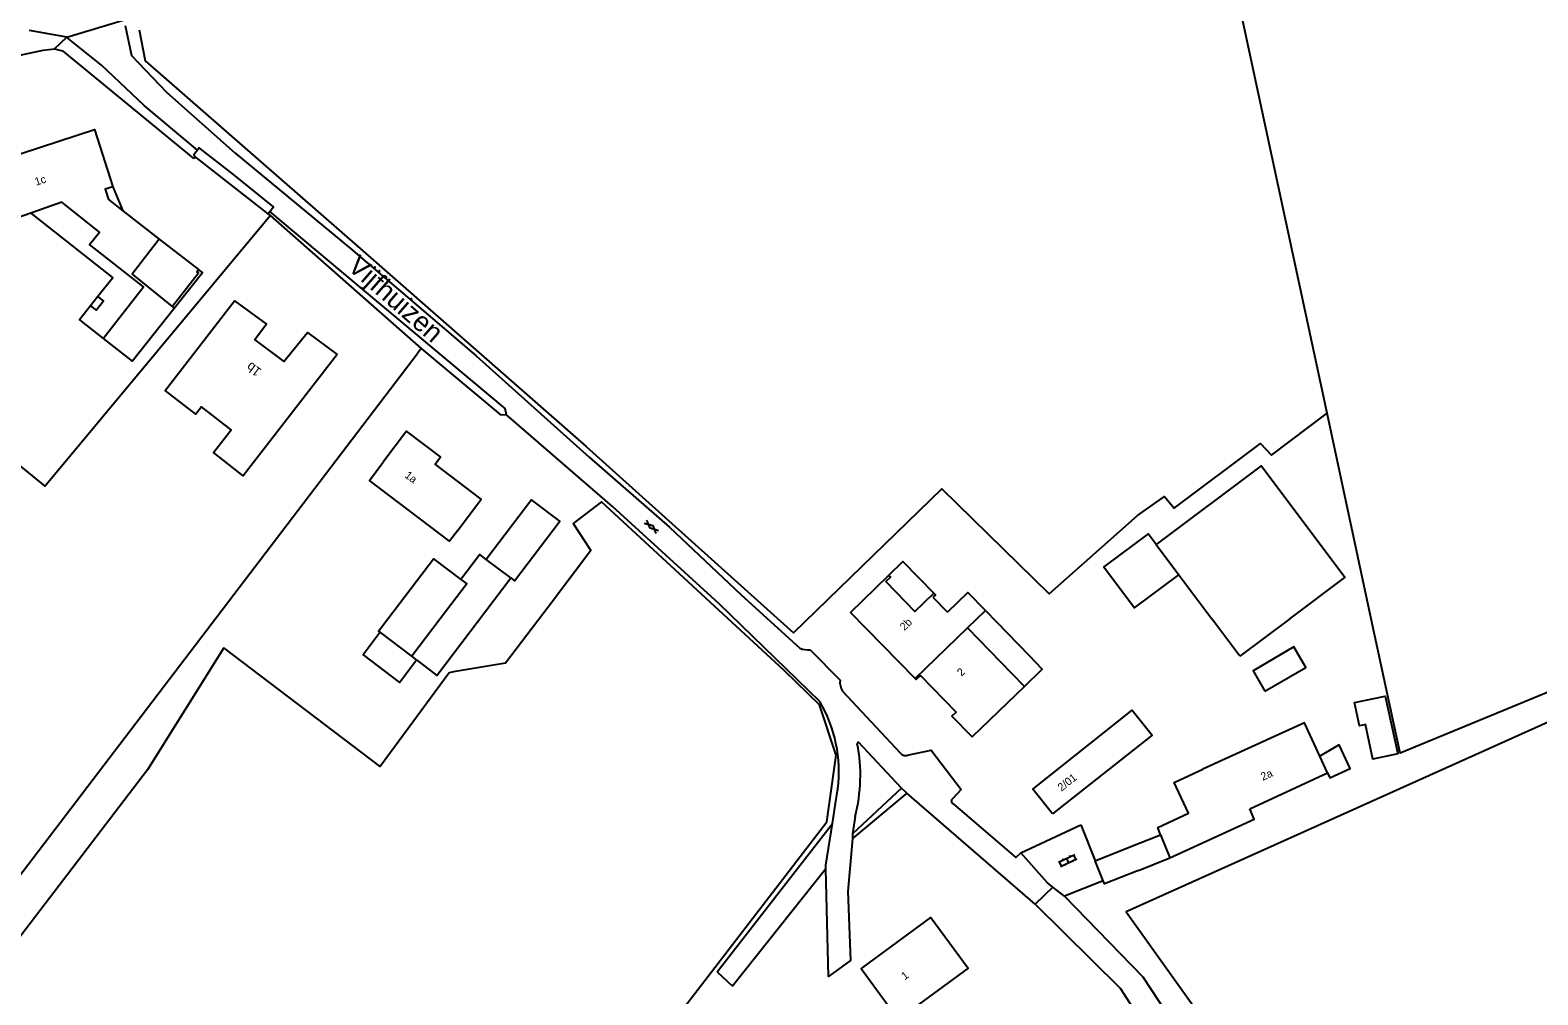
# Model space of a CAD drawing. Extents: x 133000 to 136000, y 400500 to 403500.
# Drawn here: x 134803.9 to 134995, y 401952.3 to 402074.7 of the extents above; entities that cross this region are included whole.
import ezdxf

# ---------------------------------------------------------------- set-up
doc = ezdxf.new("R2010")
doc.units = 0
for name, color, linetype in [('gg-afsc-draadraster', 7, 'Continuous'), ('gg-afsc-hekwerk', 7, 'Continuous'), ('gg-afsc-lijn draadraster', 7, 'Continuous'), ('gg-afsc-muur', 7, 'Continuous'), ('gg-anno-huisnummerreeks BGT', 7, 'Continuous'), ('gg-anno-openbare ruimte label', 7, 'Continuous'), ('gg-bbg-bijgebouw', 7, 'Continuous'), ('gg-bbg-gedigitaliseerde bebouwing', 7, 'Continuous'), ('gg-bbg-gedigitaliseerde bijgebouw', 7, 'Continuous'), ('gg-bbg-hoofdgebouw', 7, 'Continuous'), ('gg-bbg-luifel en loopbrug', 7, 'Continuous'), ('gg-bbg-pilaar overkapping', 7, 'Continuous'), ('gg-bbg-tussenscheiding', 7, 'Continuous'), ('gg-knt-bronhoudergrens', 7, 'Continuous'), ('gg-knt-onverhard', 7, 'Continuous'), ('gg-knt-verharding', 7, 'Continuous'), ('gt-anno-plantopografie huisnummer', 7, 'Continuous'), ('gt-bbg-plantopografie pand', 7, 'Continuous'), ('gt-grn-groengrens', 7, 'Continuous'), ('gt-grn-vlakafsluiter', 7, 'Continuous'), ('gt-grn-weggrens', 7, 'Continuous'), ('gt-symb-gesloten verharding', 7, 'Continuous'), ('gt-symb-klinker verharding', 7, 'Continuous'), ('gx-grn-maaiveld', 7, 'Continuous')]:
    doc.layers.add(name, color=color, linetype=linetype)

# ---------------------------------------------------------------- blocks, each defined once
blk = doc.blocks.new('gt0-GESVH1')
at = {"layer": 'gt-symb-gesloten verharding'}
for p, q in [((-0.99, -0.26), (0.01, 0.24)), ((0.01, -0.26), (-0.99, 0.24)), ((0.01, 0.24), (1.01, -0.26)), ((1.01, 0.24), (0.01, -0.26))]:
    blk.add_line(p, q, dxfattribs=at)
blk = doc.blocks.new('gt0-KL1')
at = {"layer": 'gt-symb-klinker verharding'}
for p, q in [((-1.15, 0.3), (1.15, 0.3)), ((-1, -0.3), (-1, 0.3)), ((-0.5, 0.3), (-0.5, 0.45)), ((0, -0.3), (0, 0.3)), ((0.5, 0.3), (0.5, 0.45)), ((1, -0.3), (1, 0.3)), ((-1.15, -0.3), (1.15, -0.3)), ((-0.5, -0.45), (-0.5, -0.3)), ((0.5, -0.45), (0.5, -0.3))]:
    blk.add_line(p, q, dxfattribs=at)

msp = doc.modelspace()

# ---------------------------------------------------------------- linework, layer by layer
at = {"layer": 'gg-afsc-draadraster'}
for points in [[(134817.68, 402074.71), (134818.45, 402070.78), (134845.72, 402046.95), (134874.38, 402021.83), (134900.65, 401998.21), (134919.45, 402016.5), (134933.07, 402003.15), (134944.27, 402013.11), (134947.7, 402015.5), (134948.92, 402014.03), (134959.87, 402022.23), (134961.24, 402020.75), (134968.3, 402026.07)], [(134777.5, 401934.57), (134815.22, 401984.09), (134852.93, 402033.62)], [(134904.87, 401974.24), (134906.06, 401982.71), (134903.95, 401989.06), (134899.45, 401993.42), (134876.3, 402014.85), (134872.72, 402012.08), (134874.97, 402008.64), (134869.55, 402001.49), (134864.12, 401994.35), (134857.52, 401993.25), (134856.98, 401993.16), (134848.25, 401981.25), (134828.41, 401996.33)], [(134756.64, 401781.47), (134776.81, 401807.68), (134794.15, 401830.24), (134904.87, 401974.24)]]:
    msp.add_lwpolyline(points, dxfattribs=at)
at = {"layer": 'gg-afsc-hekwerk'}
for p, q in [((134968.3, 402026.07), (134950.46, 402109.3)), ((134973.89, 402000), (134968.3, 402026.07)), ((134973.89, 402000), (134968.3, 402026.07)), ((134937.08, 401973.85), (134938.9, 401969.3)), ((134937.08, 401973.85), (134938.9, 401969.3))]:
    msp.add_line(p, q, dxfattribs=at)
msp.add_lwpolyline([(135000, 401992.19), (134977.55, 401982.93), (134973.89, 402000)], dxfattribs=at)
msp.add_lwpolyline([(135000, 401992.19), (134977.55, 401982.93), (134973.89, 402000)], dxfattribs=at)
at = {"layer": 'gg-afsc-lijn draadraster'}
for points in [[(134817.68, 402074.71), (134818.45, 402070.78), (134845.72, 402046.95), (134874.38, 402021.83), (134900.65, 401998.21), (134919.45, 402016.5), (134933.07, 402003.15), (134944.27, 402013.11), (134947.7, 402015.5), (134948.92, 402014.03), (134959.87, 402022.23), (134961.24, 402020.75), (134968.3, 402026.07)], [(134777.5, 401934.57), (134815.22, 401984.09), (134852.93, 402033.62)], [(134904.87, 401974.24), (134906.06, 401982.71), (134903.95, 401989.06), (134899.45, 401993.42), (134876.3, 402014.85), (134872.72, 402012.08), (134874.97, 402008.64), (134869.55, 402001.49), (134864.12, 401994.35), (134857.52, 401993.25), (134856.98, 401993.16), (134848.25, 401981.25), (134828.41, 401996.33)]]:
    msp.add_lwpolyline(points, dxfattribs=at)
at = {"layer": 'gg-afsc-muur'}
msp.add_lwpolyline([(134821.86, 402039.62), (134825.19, 402043.87), (134825.01, 402044.02), (134825.23, 402044.3)], dxfattribs=at)
at = {"layer": 'gg-bbg-bijgebouw'}
for p, q in [((134855.85, 402000), (134852.24, 401995.24)), ((134963.56, 402000), (134957.22, 401995.26)), ((134938.9, 401969.3), (134943.2, 401971.01)), ((134939.91, 401966.77), (134938.9, 401969.3))]:
    msp.add_line(p, q, dxfattribs=at)
for points in [[(134963.56, 402000), (134970.54, 402005.22), (134959.94, 402019.39), (134946.62, 402009.41)], [(134849.23, 402000), (134855.01, 402007.62), (134858.49, 402004.99)], [(134858.49, 402004.99), (134859.21, 402004.43), (134855.85, 402000)], [(134848.23, 401998.28), (134848.04, 401998.43), (134849.23, 402000)], [(134944.37, 401968.08), (134940.07, 401966.37), (134939.91, 401966.77)]]:
    msp.add_lwpolyline(points, dxfattribs=at)
at = {"layer": 'gg-bbg-gedigitaliseerde bebouwing'}
for p, q in [((134918.32, 402002.72), (134920.16, 402000.82)), ((134922.72, 401998.83), (134924.98, 402001.03)), ((134922.72, 401998.83), (134928.27, 401993.11)), ((134928.27, 401993.11), (134929.92, 401991.42))]:
    msp.add_line(p, q, dxfattribs=at)
for points in [[(134924.98, 402001.03), (134922.75, 402003.34), (134920.16, 402000.82)], [(134947.2, 401972.61), (134946.83, 401973.53), (134950.72, 401975.32), (134948.93, 401979.23), (134952.56, 401980.9)], [(134948.36, 401969.68), (134956.02, 401973.19), (134959.06, 401974.58), (134958.49, 401975.88)]]:
    msp.add_lwpolyline(points, dxfattribs=at)
at = {"layer": 'gg-bbg-gedigitaliseerde bijgebouw'}
for p, q in [((134949.5, 402005.57), (134953.67, 402000)), ((134957.22, 401995.26), (134953.67, 402000)), ((134852.85, 401994.77), (134852.24, 401995.24)), ((134943.2, 401971.01), (134947.2, 401972.61)), ((134944.37, 401968.08), (134948.36, 401969.68))]:
    msp.add_line(p, q, dxfattribs=at)
for points in [[(134946.62, 402009.41), (134945.6, 402010.77), (134940, 402006.57), (134943.9, 402001.37), (134949.5, 402005.57)], [(134848.23, 401998.28), (134846.08, 401995.44), (134850.7, 401991.93), (134852.85, 401994.77)], [(134960.42, 401990.81), (134965.61, 401993.83), (134964.1, 401996.42), (134958.91, 401993.4), (134960.42, 401990.81)]]:
    msp.add_lwpolyline(points, dxfattribs=at)
at = {"layer": 'gg-bbg-hoofdgebouw'}
for p, q in [((134815.63, 402051.75), (134820.24, 402048.15)), ((134821.86, 402039.62), (134822.13, 402039.41)), ((134907.87, 402000.8), (134912.71, 402005.5)), ((134916.09, 401992.41), (134907.87, 402000.8)), ((134968.37, 401980.45), (134967.38, 401982.59)), ((134958.49, 401975.88), (134968.37, 401980.45))]:
    msp.add_line(p, q, dxfattribs=at)
for points in [[(134803.96, 402051.46), (134798.24, 402049.46), (134795.83, 402056.76), (134812.02, 402062.08), (134814.34, 402054.8)], [(134814.34, 402054.8), (134813.38, 402054.48), (134813.79, 402053.2), (134815.63, 402051.75)], [(134813.14, 402035.57), (134818.25, 402042.1), (134811.4, 402047.46), (134812.65, 402049.05), (134807.9, 402052.84), (134803.96, 402051.46)], [(134820.24, 402048.15), (134816.78, 402043.72), (134821.86, 402039.62)], [(134813.14, 402035.57), (134816.82, 402032.68), (134822.13, 402039.41)], [(134858.03, 402011.17), (134861.05, 402015.15), (134855.2, 402019.6), (134855.9, 402020.55), (134851.59, 402023.79), (134848.58, 402019.8)], [(134858.03, 402011.17), (134857.03, 402009.85), (134846.89, 402017.55), (134848.58, 402019.8)], [(134912.71, 402005.5), (134912.94, 402005.26), (134912.37, 402004.71), (134916.05, 402000.93), (134918.43, 402003.24)], [(134918.43, 402003.24), (134918.64, 402003.03), (134918.32, 402002.72)], [(134929.92, 401991.42), (134923.31, 401985.01), (134920.73, 401987.63), (134921.27, 401988.16), (134916.74, 401992.82), (134916.2, 401992.3), (134916.09, 401992.41)], [(134933.49, 401975.24), (134931, 401978.39), (134943.6, 401988.4), (134946.12, 401985.22), (134933.49, 401975.24)], [(134967.38, 401982.59), (134965.42, 401986.8), (134952.56, 401980.9)], [(134909.46, 401955.76), (134918.06, 401962.1), (134922.79, 401955.68), (134913.94, 401949.15), (134909.21, 401955.58), (134909.46, 401955.76)]]:
    msp.add_lwpolyline(points, dxfattribs=at)
at = {"layer": 'gg-bbg-luifel en loopbrug'}
for p, q in [((134814.34, 402054.8), (134815.63, 402051.75)), ((134820.24, 402048.15), (134825.23, 402044.3)), ((134812.45, 402040.86), (134811.52, 402039.68)), ((134864.79, 402005.17), (134861.68, 402007.53)), ((134924.98, 402001.03), (134930.54, 401995.32))]:
    msp.add_line(p, q, dxfattribs=at)
for points in [[(134803.96, 402051.46), (134814.33, 402043.26), (134812.45, 402040.86)], [(134822.13, 402039.41), (134825.7, 402043.94), (134825.23, 402044.3)], [(134811.52, 402039.68), (134810.14, 402037.92), (134813.14, 402035.57)], [(134864.79, 402005.17), (134865.27, 402004.81), (134871.01, 402012.38), (134867.43, 402015.1), (134861.68, 402007.53)], [(134861.68, 402007.53), (134860.88, 402008.14), (134858.49, 402004.99)], [(134912.71, 402005.5), (134914.53, 402007.26), (134918.43, 402003.24)], [(134852.85, 401994.77), (134855.43, 401992.82), (134864.79, 402005.17)], [(134929.92, 401991.42), (134932.18, 401993.62), (134930.54, 401995.32)], [(134977.25, 401982.87), (134974.12, 401982.2), (134973.18, 401986.6), (134972.4, 401986.43), (134971.77, 401989.36), (134975.68, 401990.2), (134977.25, 401982.87)], [(134968.37, 401980.45), (134968.67, 401979.82), (134971.21, 401980.99), (134969.82, 401983.99), (134967.38, 401982.59)]]:
    msp.add_lwpolyline(points, dxfattribs=at)
at = {"layer": 'gg-bbg-pilaar overkapping'}
msp.add_lwpolyline([(134811.52, 402039.68), (134812.23, 402039.15), (134813.16, 402040.33), (134812.45, 402040.86)], dxfattribs=at)
at = {"layer": 'gg-bbg-tussenscheiding'}
for p, q in [((134946.62, 402009.41), (134949.5, 402005.57)), ((134852.24, 401995.24), (134848.23, 401998.28)), ((134916.09, 401992.41), (134922.72, 401998.83)), ((134947.2, 401972.61), (134948.36, 401969.68))]:
    msp.add_line(p, q, dxfattribs=at)
at = {"layer": 'gg-knt-bronhoudergrens'}
msp.add_line((134834.28, 402051.15), (134853.43, 402034.28), dxfattribs=at)
for points in [[(135160.42, 402054.36), (135086.79, 402024.55), (135003, 401989.9), (134942.82, 401962.81), (134963.83, 401933.4), (134970.99, 401922.9)], [(134775.82, 402041.22), (134805.71, 402016.82), (134834.28, 402051.15)], [(134828.41, 401996.33), (134818.75, 401980.85), (134755.91, 401898.57), (134751.94, 401901.08)]]:
    msp.add_lwpolyline(points, dxfattribs=at)
at = {"layer": 'gg-knt-onverhard'}
for p, q in [((134890.98, 401955.22), (134905.58, 401974.02)), ((134904.76, 401968.26), (134892.91, 401953.39))]:
    msp.add_line(p, q, dxfattribs=at)
for points in [[(134966.4, 401908.29), (134966.22, 401911.22), (134958.65, 401927.45), (134942.11, 401953.11), (134931.3, 401963.8)], [(134968.83, 401915.43), (134961.57, 401929.32), (134944.99, 401954.53), (134935, 401964.8)]]:
    msp.add_lwpolyline(points, dxfattribs=at)
at = {"layer": 'gg-knt-verharding'}
for p, q in [((134808.5, 402073.77), (134803.77, 402074.62)), ((134808.7, 402073.61), (134808.5, 402073.77)), ((134824.54, 402058.44), (134824.89, 402058.53)), ((134834.02, 402051.37), (134834.27, 402051.68)), ((134902.75, 401996.06), (134906.56, 401992.2)), ((134906.87, 401990.83), (134914.19, 401983.01)), ((134914.34, 401978.49), (134908.13, 401972.72)), ((134915, 401977.87), (134908.13, 401972.11)), ((134915, 401977.87), (134914.34, 401978.49)), ((134931.3, 401963.8), (134915, 401977.87)), ((134908.45, 401974.91), (134908.13, 401972.72)), ((134929.49, 401970.29), (134937.08, 401973.85)), ((134908.13, 401972.72), (134908.13, 401972.11)), ((134933.54, 401965.97), (134931.3, 401963.8)), ((134935, 401964.8), (134933.54, 401965.97)), ((134939.91, 401966.77), (134935, 401964.8))]:
    msp.add_line(p, q, dxfattribs=at)
for points in [[(134815.92, 402075.24), (134816.7, 402071.45), (134821.17, 402066.79), (134829.81, 402059.12), (134844.47, 402046.97), (134860.41, 402033.34), (134874.73, 402020.5), (134884.93, 402011.61), (134893.99, 402003.08), (134901.47, 401996.27)], [(134825.07, 402059.43), (134818.31, 402065.12), (134812.93, 402070.22), (134808.7, 402073.61)], [(134825.07, 402059.43), (134824.6, 402058.83), (134824.89, 402058.53)], [(134834.27, 402051.68), (134834.73, 402052.27), (134829.66, 402056.35), (134825.3, 402059.72), (134825.07, 402059.43)], [(134864.26, 402025.87), (134864.1, 402026.68), (134846.26, 402041.58), (134834.27, 402051.68)], [(134903.98, 401989.52), (134891.22, 402001.91), (134877.72, 402014.23), (134864.26, 402025.87)], [(134914.34, 401978.49), (134908.9, 401984.33), (134908.73, 401984.15)], [(134915.26, 401982.72), (134918.12, 401983.34), (134921.92, 401978.36), (134920.83, 401977.19)], [(134905.58, 401974.02), (134905.98, 401976.57), (134906.27, 401978.44)], [(134920.85, 401976.55), (134928.84, 401969.73), (134929.49, 401970.29)], [(134904.76, 401968.26), (134904.75, 401968.74), (134905.58, 401974.02)], [(134908.13, 401972.11), (134907.55, 401965.41), (134907.88, 401956.63), (134905.08, 401954.61), (134904.76, 401968.26)], [(134933.54, 401965.97), (134932.83, 401966.54), (134929.49, 401970.29)]]:
    msp.add_lwpolyline(points, dxfattribs=at)
for centre, radius, start, end in [((134902.5, 401998.62), 2.57, 246.3077, 275.41), ((134908.5, 401991.91), 1.96, 171.5035, 213.6688), ((134888.77, 401980.59), 17.63, 352.9883, 30.4066), ((134888.52, 401980.13), 20.61, 345.3254, 11.2532), ((134914.89, 401983.49), 0.852, 214.378, 295.4927), ((134921.01, 401976.87), 0.357, 118.976, 244.0959)]:
    msp.add_arc(centre, radius, start, end, dxfattribs=at)
at = {"layer": 'gt-bbg-plantopografie pand'}
msp.add_lwpolyline([(134842.78, 402033.52), (134830.89, 402018.15), (134827.1, 402021.08), (134829.34, 402023.97), (134825.57, 402026.89), (134824.86, 402025.97), (134820.99, 402028.97), (134829.79, 402040.34), (134833.82, 402037.37), (134832.35, 402035.37), (134836.04, 402032.65), (134839.05, 402036.32), (134842.78, 402033.52)], dxfattribs=at)
at = {"layer": 'gt-grn-groengrens'}
for p, q in [((134806.95, 402072.29), (134808.5, 402073.77)), ((134853.43, 402034.28), (134852.93, 402033.62))]:
    msp.add_line(p, q, dxfattribs=at)
for points in [[(134802.57, 402071.51), (134805.53, 402072.11), (134806.95, 402072.29)], [(134806.95, 402072.29), (134807.98, 402072.04), (134824.54, 402058.44)]]:
    msp.add_lwpolyline(points, dxfattribs=at)
at = {"layer": 'gt-grn-vlakafsluiter'}
for p, q in [((134824.89, 402058.53), (134834.02, 402051.37)), ((134890.98, 401955.22), (134892.91, 401953.39))]:
    msp.add_line(p, q, dxfattribs=at)
msp.add_lwpolyline([(134853.43, 402034.28), (134863.46, 402025.92), (134864.26, 402025.87)], dxfattribs=at)
at = {"layer": 'gt-grn-weggrens'}
msp.add_line((134808.5, 402073.77), (134816.09, 402076.07), dxfattribs=at)
at = {"layer": 'gx-grn-maaiveld'}
msp.add_line((134834.02, 402051.37), (134834.28, 402051.15), dxfattribs=at)

# ---------------------------------------------------------------- block references
at = {"layer": 'gt-symb-gesloten verharding', "rotation": 137.47195593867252}
msp.add_blockref('gt0-GESVH1', (134882.63, 402011.64), dxfattribs=at)
at = {"layer": 'gt-symb-klinker verharding', "rotation": 25.155372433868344}
msp.add_blockref('gt0-KL1', (134935.42, 401969.33), dxfattribs=at)

# ---------------------------------------------------------------- texts
at = {"layer": 'gg-anno-huisnummerreeks BGT'}
for s, rotation, p in [('1c', 18.2, (134804.63, 402054.92)), ('1a', 323, (134851.27, 402018.01)), ('2b', 44.4, (134914.71, 401998.42)), ('2', 44.2, (134921.96, 401992.63)), ('2a', 24.6, (134960.16, 401979.44)), ('2/01', 38.3, (134934.63, 401978.06)), ('1', 36.3, (134914.76, 401954.13))]:
    msp.add_text(s, height=1, rotation=rotation, dxfattribs=at).set_placement(p)
at = {"layer": 'gg-anno-openbare ruimte label'}
msp.add_text('Vijfhuizen', height=2.5, rotation=318.8, dxfattribs=at).set_placement((134843.97, 402044.43))
at = {"layer": 'gt-anno-plantopografie huisnummer'}
msp.add_text('1b', height=1.2, rotation=143.6546, dxfattribs=at).set_placement((134833.28, 402031.58))

doc.saveas('drawing.dxf')
